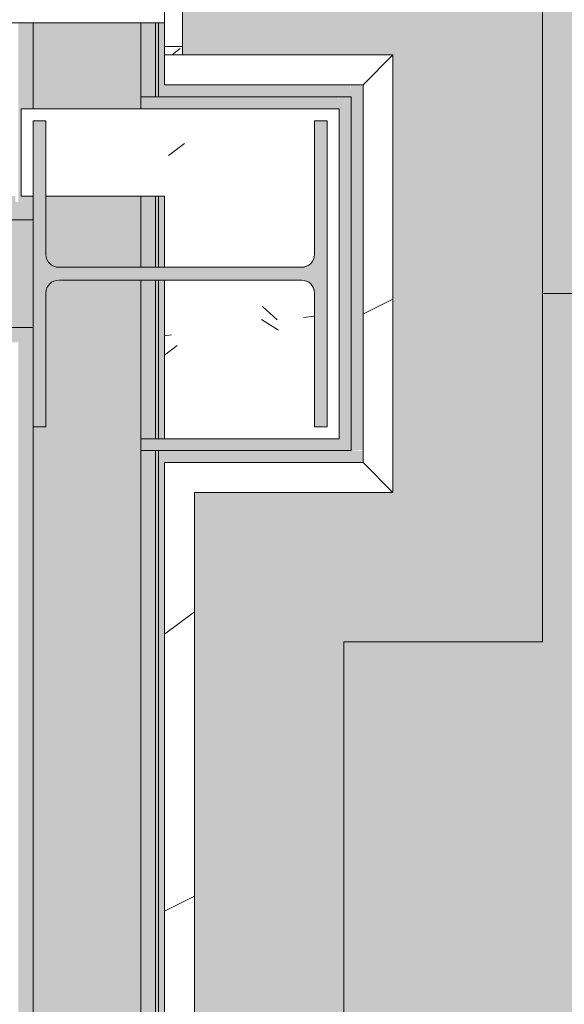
# Model space of a CAD drawing. Header units: millimetres. Extents: x -18260 to 188148, y -14086 to 2351883.
# Tile 507 of 592: x 67445 to 67900, y -2447 to -1623. Entities that reach past the tile are written whole.
import ezdxf

# ---------------------------------------------------------------- set-up
doc = ezdxf.new("R2010")
doc.units = ezdxf.units.MM
for name, color, linetype, lineweight in [('A-DOOR', 31, 'Continuous', 9), ('A-DOOR-OPNG', 31, 'Continuous', 9), ('A-FLOR', 192, 'Continuous', 18), ('A-FLOR-PATT', 8, 'Continuous', 18), ('A-WALL', 113, 'Continuous', 18), ('A-WALL-PATT', 111, 'Continuous', 25), ('S-COLS', 52, 'Continuous', 9)]:
    doc.layers.add(name, color=color, linetype=linetype, lineweight=lineweight)
pattern_1 = [(50, (0, 0), (182.1847, -15.9391), [19.05, -209.55]), (355, (0, 0), (-35.2424, 191.0566), [15.24, -167.64]), (100.451, (15.18, -1.33), (146.9425, 175.1167), [16.19, -178.09]), (46.184, (0, 50.8), (271.079, -42.0433), [28.575, -314.325]), (96.636, (22.6, 47.3), (237.4025, 247.4272), [24.285, -267.135]), (351.184, (0, 50.8), (237.4046, 247.425), [22.86, -251.46]), (21, (25.4, 38.1), (151.6149, -102.2655), [19.05, -209.55]), (326, (25.4, 38.1), (61.8024, 184.1877), [15.24, -167.64]), (71.451, (38.03, 29.58), (213.417, 81.9214), [16.19, -178.09]), (37.5, (0, 0), (3.08832, 84.55508), [8.382, -157.226, 8.382, -161.798, -168.275]), (37.5, (0, 0), (3.08832, 84.55508), [-335.788, 8.382, -159.893]), (7.5, (0, 0), (66.81944, 100.18075), [8.382, -88.646, 8.382, -153.416, -64.135]), (7.5, (0, 0), (66.81944, 100.18075), [-258.826, 8.382, -55.753]), (327.5, (-56.64, 0), (135.59049, -5.72891), [8.382, -55.118, 8.382, -189.738, -262.89]), (327.5, (-56.64, 0), (135.59049, -5.72891), [-261.62, 8.382, -254.508]), (317.5, (-82.04, 0), (148.1289, 25.42676), [8.382, -74.168, 8.382, -123.19, -186.69]), (317.5, (-82.04, 0), (148.1289, 25.42676), [-214.122, 8.382, -178.308])]
pattern_2 = [(216.87, (166.6, 416.5), (1249.4985, 833.00223), [208.25, -1874.25]), (206.565, (416.5, 291.55), (-416.4998, -416.5), [465.661, -465.661]), (198.435, (416.5, 83.3), (-832.9995, -416.5009), [263.418, -1053.671])]
pattern_3 = [(126.87, (1542.34, 15544.26), (833.00223, -1249.4985), [208.25, -1874.25]), (116.565, (1417.4, 15294.36), (-416.5004, 416.5007), [465.661, -465.661]), (108.435, (1209.14, 15294.36), (-416.5009, 832.9995), [263.418, -1053.671])]

# ---------------------------------------------------------------- blocks, each defined once
blk = doc.blocks.new('FX-ESQ-INT_PORTA_VISOR-1FL - 92x210cm_100x215cm-1FL-MAD-3_0cmFolha_Maçaneta 01-4266379-PLANTA DE IMPERMEABILIZAÇÃO - 1 PAV_')
at = {"layer": 'A-DOOR', "lineweight": 5}
h = blk.add_hatch(dxfattribs=at)
h.set_pattern_fill('FP_128', color=256, style=0, pattern_type=2)
h.set_pattern_definition(pattern_3)
h.paths.add_polyline_path([(-520, 76.67), (-520, 65), (-470, 65), (-470, 80), (-520, 80)])
h.paths.add_polyline_path([(-520, -80), (-470, -80), (-470, -65), (-520, -65)])
h.paths.add_polyline_path([(470, -65), (470, -80), (520, -80), (520, -65), (485, -65)])
h.paths.add_polyline_path([(470, 65), (520, 65), (520, 80), (470, 80)])
at = {"layer": 'A-DOOR-OPNG', "lineweight": 5}
h = blk.add_hatch(dxfattribs=at)
h.set_pattern_fill('FP_128', color=256, style=0, pattern_type=2)
h.set_pattern_definition(pattern_3)
h.paths.add_polyline_path([(-500, 65), (-500, -65), (-485, -65), (-485, 65), (-486.22, 65)])
h.paths.add_polyline_path([(485, 47.21), (485, -65), (500, -65), (500, 65), (485, 65), (485, 57.5)])
at = {"layer": 'A-DOOR', "color": 250, "lineweight": 5}
for p, q in [((-500, -65), (-500, 65)), ((-520, -65), (-470, -65)), ((-520, -80), (-520, -65)), ((-485, -65), (-500, -65)), ((-470, -80), (-520, -80))]:
    blk.add_line(p, q, dxfattribs=at)
blk = doc.blocks.new('_ARQPWR_Pilar perfil I - _TP01-V231-PLANTA DE IMPERMEABILIZAÇÃO - 1 PAV_')
at = {"layer": 'S-COLS', "lineweight": 5}
h = blk.add_hatch(color=256, dxfattribs=at)
h.paths.add_polyline_path([(-128, 123), (-128, 112.3), (-16.05, 112.3), (-8.48, 109.17), (-5.35, 101.6), (-5.35, -101.6), (-8.48, -109.17), (-16.05, -112.3), (-128, -112.3), (-127.15, -123), (128, -123), (128, -112.3), (16.04, -112.3), (8.48, -109.17), (5.35, -101.59), (5.35, 101.6), (8.48, 109.17), (16.05, 112.3), (128, 112.3), (128, 123), (-65.02, 123)])
h.paths.add_polyline_path([(5.35, -101.6), (5.35, -101.6), (5.35, -109.17)])
at = {"layer": 'S-COLS', "color": 90, "lineweight": 5}
for p, q in [((128, 123), (-128, 123)), ((-128, 123), (-128, 112.3)), ((128, 112.3), (128, 123)), ((-128, 112.3), (-16.05, 112.3)), ((16.05, 112.3), (128, 112.3)), ((-5.35, 101.6), (-5.35, -101.6)), ((5.35, -101.6), (5.35, 101.6)), ((-16.05, -112.3), (-128, -112.3)), ((-128, -112.3), (-128, -123)), ((128, -112.3), (16.05, -112.3)), ((128, -123), (128, -112.3)), ((-128, -123), (128, -123))]:
    blk.add_line(p, q, dxfattribs=at)
for centre, start, end in [((-16.05, 101.6), 0, 90), ((16.05, 101.6), 90, 180), ((-16.05, -101.6), 270, 0), ((16.05, -101.6), 180, 270)]:
    blk.add_arc(centre, 10.7, start, end, dxfattribs=at)
blk = doc.blocks.new('FX-PNC-PILAR-TP3 - FX-PNC-PILAR-TP01-4319920-PLANTA DE IMPERMEABILIZAÇÃO - 1 PAV_')
at = {"layer": 'A-WALL-PATT', "lineweight": 5}
h = blk.add_hatch(dxfattribs=at)
h.set_pattern_fill('FP_103', color=55, style=0, pattern_type=2)
h.set_pattern_definition([(50, (2e-05, -3e-05), (364.368, -31.8783), [38.1, -419.1]), (355, (2e-05, -3e-05), (-70.486, 382.113), [30.48, -335.28]), (100.451, (30.36, -2.66), (293.885, 350.233), [32.38, -356.18]), (46.184, (2e-05, 101.6), (542.158, -84.086), [57.15, -628.65]), (96.636, (45.2, 94.6), (474.805, 494.855), [48.57, -534.27]), (351.184, (2e-05, 101.6), (474.81, 494.85), [45.72, -502.92]), (21, (50.8, 76.2), (303.2285, -204.5305), [38.1, -419.1]), (326, (50.8, 76.2), (123.604, 368.376), [30.48, -335.28]), (71.451, (76.07, 59.16), (426.834, 163.843), [32.38, -356.18]), (37.5, (2e-05, -3e-05), (6.1766, 169.1102), [16.764, -314.452, 16.764, -323.596, -336.55]), (37.5, (2e-05, -3e-05), (6.1766, 169.1102), [-671.576, 16.764, -319.786]), (7.5, (2e-05, -3e-05), (133.6389, 200.3615), [16.764, -177.292, 16.764, -306.832, -128.27]), (7.5, (2e-05, -3e-05), (133.6389, 200.3615), [-517.652, 16.764, -111.506]), (327.5, (-113.28, -3e-05), (271.1818, -11.4584), [16.764, -110.236, 16.764, -379.476, -525.78]), (327.5, (-113.28, -3e-05), (271.1818, -11.4584), [-523.24, 16.764, -509.016]), (317.5, (-164.08, -3e-05), (296.2585, 50.853), [16.764, -148.336, 16.764, -246.38, -373.38]), (317.5, (-164.08, -3e-05), (296.2585, 50.853), [-428.244, 16.764, -356.616])])
h.paths.add_polyline_path([(15911.88, -1973.84), (15921.88, -1973.84), (15921.08, -1697.84), (15655.88, -1698.95), (15655.88, -1770.84), (15665.86, -1770.84), (15665.88, -1707.84), (15676.58, -1707.85), (15676.58, -1770.84), (15775.86, -1770.84), (15775.86, -1830.49), (15892.05, -1829.84), (15898.05, -1827.36), (15901.18, -1819.79), (15901.19, -1707.84), (15911.88, -1707.85), (15911.88, -1963.84), (15901.18, -1963.84), (15901.18, -1851.89), (15898.05, -1844.33), (15890.48, -1841.19), (15775.86, -1841.19), (15775.86, -1973.84), (15901.18, -1973.84)])
at = {"layer": 'A-WALL', "color": 250, "lineweight": 5}
for p, q in [((15665.86, -1697.84), (15655.88, -1697.84)), ((15655.88, -1697.84), (15655.88, -1770.84)), ((15755.86, -1697.84), (15665.86, -1697.84)), ((15768.36, -1697.84), (15755.86, -1697.84)), ((15770.86, -1697.84), (15768.36, -1697.84)), ((15775.86, -1697.84), (15770.86, -1697.84)), ((15921.88, -1697.84), (15775.86, -1697.84)), ((15921.88, -1842.16), (15921.88, -1697.84)), ((15655.88, -1770.84), (15665.88, -1770.84)), ((15676.58, -1770.84), (15755.86, -1770.84)), ((15755.86, -1770.84), (15768.36, -1770.84)), ((15768.36, -1770.84), (15770.86, -1770.84)), ((15770.86, -1770.84), (15775.86, -1770.84)), ((15775.86, -1770.84), (15775.86, -1775.84)), ((15775.86, -1775.84), (15775.86, -1830.49)), ((15775.86, -1841.19), (15775.86, -1900.84)), ((15921.88, -1973.84), (15921.88, -1842.16)), ((15775.86, -1900.84), (15775.86, -1973.84)), ((15775.86, -1973.84), (15921.88, -1973.84))]:
    blk.add_line(p, q, dxfattribs=at)
blk = doc.blocks.new('BE-PMSa-MOD-ARQ-CONEXAODOFUTURO-EX-000-R_rvt-2-PLANTA DE IMPERMEABILIZAÇÃO - 1 PAV_')
at = {"layer": 'A-FLOR-PATT', "lineweight": 5}
h = blk.add_hatch(dxfattribs=at)
h.set_pattern_fill('FP_96', color=133, style=0, pattern_type=2)
h.set_pattern_definition(pattern_1)
h.paths.add_polyline_path([(-1946.11, -8177.83), (-1683.61, -8177.83), (-1683.61, -1915.84), (-3033.61, -1915.84), (-3033.61, -1900.84), (-3933.61, -1900.84), (-3933.61, -2050.84), (-1818.61, -2050.84), (-1818.61, -8042.85), (-4146.62, -8042.85), (-4146.62, -4063.84), (-3970.62, -4063.84), (-3970.62, -3457.84), (-4146.62, -3457.84), (-4146.62, -2138.84), (-3970.62, -2138.84), (-3970.62, -2050.84), (-3963.61, -2050.84), (-3963.61, -1900.84), (-3973.61, -1900.84), (-3973.61, -1915.84), (-4105.62, -1915.84), (-4105.62, -2003.84), (-4281.62, -2003.84), (-4281.62, -3592.84), (-4105.62, -3592.84), (-4105.62, -3928.84), (-4281.62, -3928.84), (-4281.62, -8177.83), (-2230.86, -8177.83)])
h.paths.add_polyline_path([(8258.39, -8167.83), (15620.86, -8167.83), (15620.86, -1925.84), (12311.88, -1925.84), (12311.88, -2018.84), (11955.88, -2018.84), (11955.88, -1925.84), (9541.39, -1925.84), (9541.39, -1915.84), (9491.39, -1915.84), (9491.39, -1900.84), (8591.39, -1900.84), (8591.39, -2050.84), (11830.88, -2050.84), (11830.88, -2143.84), (12436.88, -2143.84), (12436.88, -2050.84), (15495.86, -2050.84), (15495.86, -8042.83), (8383.39, -8042.83), (8383.39, -4063.84), (8559.38, -4063.84), (8559.38, -3457.84), (8383.39, -3457.84), (8383.39, -2138.84), (8559.38, -2138.84), (8559.38, -2050.84), (8561.39, -2050.75), (8561.39, -1900.84), (8551.39, -1900.84), (8551.39, -1915.84), (8501.39, -1915.84), (8501.39, -1925.84), (8434.38, -1925.84), (8434.38, -2013.84), (8258.39, -2013.84), (8258.39, -3582.84), (8434.38, -3582.84), (8434.38, -3938.84), (8258.39, -3938.84), (8258.39, -8158.07)])
h.paths.add_polyline_path([(20076.36, -8167.83), (20089.39, -8167.83), (20089.39, -5194.84), (19913.38, -5194.84), (19913.38, -4838.84), (20089.39, -4838.84), (20089.39, -2013.84), (19913.38, -2013.84), (19913.38, -1657.84), (20089.39, -1657.84), (20089.39, 1166.16), (19913.38, 1166.16), (19913.38, 1522.16), (20089.39, 1522.16), (20089.39, 4296.16), (19913.38, 4296.16), (19913.38, 4461.66), (15971.88, 4461.66), (15971.88, 4296.16), (15800.86, 4296.16), (15800.86, -605.84), (15790.86, -605.84), (15790.86, -655.84), (15775.86, -655.84), (15775.86, -1555.84), (16091.88, -1555.84), (16091.88, -1527.84), (15925.86, -1527.84), (15925.86, 4171.16), (16096.88, 4171.16), (16096.88, 4336.66), (19788.38, 4336.66), (19788.38, 4171.16), (19964.39, 4171.16), (19964.39, 1647.16), (19788.38, 1647.16), (19788.38, 1041.16), (19964.39, 1041.16), (19964.39, -1532.84), (19788.38, -1532.84), (19788.38, -2138.84), (19964.39, -2138.84), (19964.39, -4713.84), (19788.38, -4713.84), (19788.38, -5319.84), (19964.39, -5319.84), (19964.39, -8042.83), (15925.86, -8042.83), (15925.86, -2143.84), (16091.88, -2143.84), (16091.88, -1585.84), (15775.86, -1585.84), (15775.86, -1595.84), (15790.86, -1595.84), (15790.86, -1652.84), (15966.88, -1652.84), (15966.88, -2018.84), (15800.86, -2018.84), (15800.86, -8167.83), (19984.75, -8167.83)])
h.paths.add_polyline_path([(-6358.56, -8167.83), (-4451.62, -8167.83), (-4451.62, -1925.84), (-4506.11, -1925.84), (-4506.11, -1915.84), (-4536.11, -1915.84), (-4536.11, -1900.84), (-4546.11, -1900.84), (-4546.11, -2740.84), (-4536.11, -2740.84), (-4536.11, -2751.84), (-4516.11, -2751.84), (-4516.11, -2640.84), (-4497.11, -2640.84), (-4497.11, -2770.84), (-4536.11, -2770.84), (-4536.11, -2780.84), (-4546.11, -2780.84), (-4546.11, -2820.84), (-4576.11, -2820.84), (-4576.62, -8042.85), (-11628.61, -8042.85), (-11628.61, -2138.84), (-11585.62, -2138.84), (-11585.62, -2050.84), (-8474.12, -2050.84), (-8474.12, -2138.84), (-7858.12, -2138.84), (-7858.12, -2050.84), (-4576.62, -2050.84), (-4576.62, -1900.84), (-5476.11, -1900.84), (-5476.11, -1915.84), (-5528.61, -1915.84), (-5528.61, -1925.84), (-7983.12, -1925.84), (-7983.12, -2013.84), (-8324.12, -2013.84), (-8324.12, -2003.84), (-8339.12, -2003.84), (-8339.12, -1925.84), (-11720.62, -1925.84), (-11720.62, -2003.84), (-11753.61, -2003.84), (-11753.61, -8167.83), (-6948.23, -8167.83)])
h.paths.add_polyline_path([(-15498.46, -8167.83), (-11933.61, -8167.83), (-11933.61, -2013.84), (-12076.62, -2013.84), (-12076.62, -1657.84), (-11923.61, -1657.84), (-11923.61, -1515.84), (-11908.61, -1515.84), (-11908.61, -1505.84), (-12058.61, -1505.84), (-12058.61, -1532.84), (-12201.62, -1532.84), (-12201.62, -2138.84), (-12058.61, -2138.84), (-12058.61, -8042.85), (-16321.62, -8042.83), (-16321.62, -5319.84), (-16145.62, -5319.84), (-16145.62, -4713.84), (-16321.62, -4713.84), (-16321.62, -2138.84), (-16145.62, -2138.84), (-16145.62, -1532.84), (-16321.62, -1532.84), (-16321.62, 1041.16), (-16145.62, 1041.16), (-16145.62, 1647.16), (-16321.62, 1647.16), (-16321.62, 4171.16), (-16145.62, 4171.16), (-16145.62, 4336.66), (-12201.62, 4336.66), (-12201.62, 4171.16), (-12058.61, 4171.16), (-12058.61, -1475.84), (-11908.61, -1475.84), (-11908.61, -575.84), (-11923.61, -575.84), (-11923.61, -525.84), (-11933.61, -525.84), (-11933.61, 4296.16), (-12076.62, 4296.16), (-12076.62, 4461.66), (-16270.62, 4461.66), (-16270.62, 4296.16), (-16446.62, 4296.16), (-16446.62, 1522.16), (-16270.62, 1522.16), (-16270.62, 1166.16), (-16446.62, 1166.16), (-16446.62, -1657.84), (-16270.62, -1657.84), (-16270.62, -2013.84), (-16446.62, -2013.84), (-16446.62, -4838.84), (-16270.62, -4838.84), (-16270.62, -5194.84), (-16446.62, -5194.84), (-16446.62, -8167.83), (-15735.99, -8167.83)])
h.paths.add_polyline_path([(9471.39, -1770.84), (9491.39, -1770.84), (9491.39, -1755.84), (9630.14, -1755.84), (9630.14, -1740.84), (11880.14, -1741.71), (11880.14, -1755.84), (11965.88, -1755.84), (11965.88, -1662.84), (12301.88, -1662.84), (12301.88, -1755.84), (12713.65, -1755.84), (12713.65, -1740.84), (14963.65, -1741.71), (14963.65, -1755.84), (15630.86, -1755.84), (15630.86, -1595.84), (15645.86, -1595.84), (15645.86, -655.84), (15630.86, -655.84), (15630.86, -29.59), (15087.64, -29.59), (15087.64, -44.59), (12837.64, -43.72), (12837.64, -29.59), (11880.14, -29.59), (11880.14, -44.59), (9630.14, -43.72), (9630.14, -29.59), (9408.89, -29.59), (9408.89, -14.59), (8468.89, -14.59), (8468.89, -29.59), (8008.89, -29.59), (8008.89, -14.59), (7068.89, -14.65), (7068.89, -29.59), (4511.79, -29.59), (4511.79, 3549.16), (3951.79, 3549.16), (3951.79, 4471.66), (2159.38, 4471.66), (2159.38, 4306.16), (1813.38, 4306.16), (1813.38, 4471.66), (284.89, 4471.66), (284.89, 4486.66), (77.29, 4486.66), (77.29, 3238.9), (70.48, 3238.9), (70.48, 2137.16), (121.38, 2137.16), (121.38, 3231.35), (111.07, 3241.66), (106.38, 3259.16), (111.07, 3276.66), (124.11, 3289.53), (143.38, 3293.62), (158.88, 3289.47), (171.69, 3276.66), (176.38, 3259.16), (171.69, 3241.66), (161.38, 3231.35), (161.38, 2137.16), (220.48, 2137.16), (220.48, 4336.66), (1678.38, 4336.66), (1678.38, 4171.16), (2294.38, 4171.16), (2294.38, 4336.66), (3816.79, 4336.66), (3816.79, 3414.16), (4376.79, 3414.16), (4376.79, -164.59), (15495.86, -164.59), (15495.86, -1620.84), (12436.88, -1620.84), (12436.88, -1527.84), (11830.88, -1527.84), (11830.88, -1620.84), (8559.38, -1620.84), (8559.38, -1532.84), (7943.38, -1532.84), (7943.38, -1620.84), (2289.38, -1620.84), (2289.38, -1527.84), (2261.39, -1527.84), (2261.39, -1770.84), (3121.39, -1770.84), (3121.39, -1755.84), (4481.59, -1755.84), (4481.59, -1770.84), (5321.59, -1770.84), (5321.59, -1755.84), (7021.39, -1755.84), (7021.39, -1770.84), (7961.39, -1770.84), (7961.39, -1755.84), (8078.38, -1755.84), (8078.38, -1667.84), (8424.38, -1667.84), (8424.38, -1755.84), (8551.39, -1755.84), (8551.39, -1770.84), (8972.89, -1770.84)])
h.paths.add_polyline_path([(2221.39, -1770.84), (2231.39, -1770.84), (2231.39, -1527.84), (1766.39, -1527.84), (1766.39, -1770.84), (1776.39, -1770.84), (1776.39, -1755.84), (1818.38, -1755.84), (1818.38, -1662.84), (2154.38, -1662.84), (2154.38, -1755.84), (2221.39, -1755.84)])
h.paths.add_polyline_path([(1736.39, -1770.84), (1736.39, -1527.84), (1683.38, -1527.84), (1683.38, -1620.84), (-3970.62, -1620.84), (-3970.62, -1532.84), (-4586.62, -1532.84), (-4586.62, -1620.84), (-7858.12, -1620.84), (-7858.12, -1532.84), (-8474.12, -1532.84), (-8474.12, -1620.84), (-11585.62, -1620.84), (-11585.62, -1532.84), (-11628.61, -1532.84), (-11628.61, -164.61), (220.48, -164.61), (220.48, -29.61), (-2321.11, -29.61), (-2321.11, -14.61), (-3061.11, -14.61), (-3061.11, -29.61), (-3320.62, -29.61), (-3320.62, -14.61), (-4060.62, -14.61), (-4060.62, -29.61), (-4536.11, -29.61), (-4536.11, -14.61), (-5476.11, -14.61), (-5476.11, -29.61), (-5636.11, -29.61), (-5636.11, -44.61), (-7886.11, -43.74), (-7886.11, -29.61), (-8872.36, -29.61), (-8872.36, -44.61), (-11122.36, -43.74), (-11122.36, -29.61), (-11763.61, -29.61), (-11763.61, -575.84), (-11778.61, -575.84), (-11778.61, -1515.84), (-11763.61, -1515.84), (-11763.61, -1667.84), (-11720.62, -1667.84), (-11720.62, -1755.84), (-11122.36, -1755.84), (-11122.36, -1740.84), (-8872.36, -1741.71), (-8872.36, -1755.84), (-8339.12, -1755.84), (-8339.12, -1667.84), (-7993.12, -1667.84), (-7993.12, -1755.84), (-7886.11, -1755.84), (-7886.11, -1740.84), (-5636.11, -1741.71), (-5636.11, -1755.84), (-5476.11, -1755.84), (-5476.11, -1770.84), (-4536.11, -1770.84), (-4536.11, -1755.84), (-4451.62, -1755.84), (-4451.62, -1667.84), (-4105.62, -1667.84), (-4105.62, -1755.84), (-3973.61, -1755.84), (-3973.61, -1770.84), (-3033.61, -1770.84), (-3033.61, -1755.84), (-1418.81, -1755.84), (-1418.81, -1770.84), (-578.81, -1770.84), (-578.81, -1755.84), (876.39, -1755.84), (876.39, -1770.84), (1602, -1770.84)])
h.paths.add_polyline_path([(-5474.05, 115.39), (-4576.11, 115.39), (-4576.11, 431.4), (-4586.62, 431.4), (-4586.62, 265.39), (-11628.61, 265.39), (-11628.61, 4171.16), (-11585.62, 4171.16), (-11585.62, 4336.66), (-8474.12, 4336.66), (-8474.12, 4171.16), (-7858.12, 4171.16), (-7858.12, 4336.66), (-4586.62, 4336.66), (-4586.62, 4171.16), (-4538.61, 4171.16), (-4538.61, 2287.16), (-4586.62, 2287.16), (-4586.62, 1681.16), (-4538.61, 1681.16), (-4538.61, 995.39), (-4536.11, 995.39), (-4536.11, 985.39), (-4497.11, 985.39), (-4497.11, 855.39), (-4516.11, 855.39), (-4516.11, 966.39), (-4536.11, 966.39), (-4536.11, 955.39), (-4538.61, 955.39), (-4538.61, 431.4), (-4546.11, 431.4), (-4546.11, 115.39), (-4536.11, 115.39), (-4536.11, 130.39), (-4486.11, 130.39), (-4486.11, 140.39), (-4461.62, 140.39), (-4461.62, 306.4), (-4413.61, 306.4), (-4413.61, 1806.16), (-4461.62, 1806.16), (-4461.62, 2162.16), (-4413.61, 2162.16), (-4413.61, 4296.16), (-4461.62, 4296.16), (-4461.62, 4461.66), (-7983.12, 4461.66), (-7983.12, 4296.16), (-8349.12, 4296.16), (-8349.12, 4461.66), (-11710.62, 4461.66), (-11710.62, 4296.16), (-11753.61, 4296.16), (-11753.61, 140.39), (-5526.11, 140.39), (-5526.11, 130.39), (-5476.11, 130.39), (-5476.11, 115.39)])
h.paths.add_polyline_path([(8468.89, 115.41), (8478.89, 115.41), (8478.89, 431.4), (8378.39, 431.4), (8378.39, 1037.16), (8561.38, 1037.16), (8561.38, 1651.16), (8378.39, 1651.16), (8378.39, 4171.16), (8559.38, 4171.16), (8559.38, 4336.66), (11825.88, 4336.66), (11825.88, 4171.16), (12441.88, 4171.16), (12441.88, 4336.66), (15495.86, 4336.66), (15495.86, 265.41), (8559.38, 265.41), (8559.38, 431.4), (8508.89, 431.4), (8508.89, 115.41), (9408.89, 115.41), (9408.89, 130.41), (9438.89, 130.41), (9438.89, 140.41), (15620.86, 140.41), (15620.86, 4461.66), (12316.88, 4461.66), (12316.88, 4296.16), (11950.88, 4296.16), (11950.88, 4461.66), (8434.38, 4461.66), (8434.38, 4296.16), (8253.39, 4296.16), (8253.39, 1526.16), (8436.38, 1526.16), (8436.38, 1162.16), (8253.39, 1162.16), (8253.39, 306.4), (8434.38, 306.4), (8434.38, 140.41), (8438.89, 140.41), (8438.89, 130.41), (8468.89, 130.41)])
h.paths.add_polyline_path([(7068.89, 115.41), (7968.89, 115.41), (7968.89, 955.41), (7958.89, 955.41), (7958.89, 966.41), (7948.39, 966.41), (7948.39, 265.41), (4806.79, 265.41), (4806.79, 4336.66), (7948.39, 4336.66), (7948.39, 985.41), (7958.89, 985.41), (7958.89, 995.41), (7968.89, 995.41), (7968.89, 1035.41), (7998.89, 1035.41), (7998.89, 995.41), (8008.89, 995.41), (8008.89, 985.41), (8047.89, 985.41), (8047.89, 855.41), (8028.89, 855.41), (8028.89, 966.41), (8008.89, 966.41), (8008.89, 955.41), (7998.89, 955.41), (7998.89, 115.41), (8008.89, 115.41), (8008.89, 130.41), (8083.39, 130.41), (8083.39, 4471.66), (4671.79, 4471.66), (4671.79, 130.41), (7068.89, 130.41)])
h.paths.add_polyline_path([(2296.38, 1037.16), (2296.38, 1651.16), (1676.38, 1651.16), (1676.38, 1037.16), (2289.38, 1037.16)])
h.paths.add_polyline_path([(2152.15, 1172.16), (1811.38, 1172.16), (1811.38, 1516.16), (2161.38, 1516.16), (2161.38, 1172.16)])
h.paths.add_polyline_path([(131.38, 3259.16), (137.91, 3259.16), (137.63, 3278.75), (131.38, 3276.48), (131.38, 3274.25)])
h.paths.add_polyline_path([(122.06, 3259.16), (131.38, 3259.61), (131.38, 3276.48), (126.06, 3272.02), (122.06, 3263.02), (121.99, 3259.16)])
h.paths.add_polyline_path([(147.88, 3259.16), (161.38, 3259.16), (158.7, 3268.55), (155.52, 3273), (148.26, 3277.62), (141.46, 3278.86), (137.91, 3278.86), (137.91, 3259.16), (147, 3259.16)])
h = blk.add_hatch(dxfattribs=at)
h.set_pattern_fill('FP_93', color=71, style=0, pattern_type=2)
h.set_pattern_definition([(50, (0, 0), (364.368, -31.8783), [38.1, -419.1]), (355, (0, 0), (-70.486, 382.113), [30.48, -335.28]), (100.451, (30.36, -2.66), (293.885, 350.2334), [32.38, -356.18]), (46.184, (0, 101.6), (542.1585, -84.086), [57.15, -628.65]), (96.636, (45.2, 94.6), (474.805, 494.855), [48.57, -534.27]), (351.184, (0, 101.6), (474.81, 494.85), [45.72, -502.92]), (21, (50.8, 76.2), (303.2285, -204.5305), [38.1, -419.1]), (326, (50.8, 76.2), (123.604, 368.376), [30.48, -335.28]), (71.451, (76.07, 59.16), (426.834, 163.843), [32.38, -356.18]), (37.5, (0, 0), (6.17665, 169.11015), [16.764, -314.452, 16.764, -323.596, -336.55]), (37.5, (0, 0), (6.17665, 169.11015), [-671.576, 16.764, -319.786]), (7.5, (0, 0), (133.6389, 200.3615), [16.764, -177.292, 16.764, -306.832, -128.27]), (7.5, (0, 0), (133.6389, 200.3615), [-517.652, 16.764, -111.506]), (327.5, (-113.28, 0), (271.1818, -11.4584), [16.764, -110.236, 16.764, -379.476, -525.78]), (327.5, (-113.28, 0), (271.1818, -11.4584), [-523.24, 16.764, -509.016]), (317.5, (-164.08, 0), (296.2585, 50.8528), [16.764, -148.336, 16.764, -246.38, -373.38]), (317.5, (-164.08, 0), (296.2585, 50.8528), [-428.244, 16.764, -356.616])])
h.paths.add_polyline_path([(18997.29, -8042.83), (19964.39, -8042.83), (19964.39, -5319.84), (19788.38, -5319.84), (19788.38, -4713.84), (19964.39, -4713.84), (19964.39, -2138.84), (19788.38, -2138.84), (19788.38, -1532.84), (19964.39, -1532.84), (19964.39, 1041.16), (19788.38, 1041.16), (19788.38, 1647.16), (19964.39, 1647.16), (19964.39, 4171.16), (19788.38, 4171.16), (19788.38, 4336.66), (16096.88, 4336.66), (16096.88, 4171.16), (15925.86, 4171.16), (15925.86, -1527.84), (16091.88, -1527.84), (16091.88, -1555.84), (16615.86, -1555.84), (16615.86, -1545.84), (16626.86, -1545.84), (16626.86, -1525.84), (16515.86, -1525.84), (16515.86, -1506.84), (16645.86, -1506.84), (16645.86, -1545.84), (16655.86, -1545.84), (16655.86, -1555.84), (16695.86, -1555.84), (16695.86, -1585.84), (16655.86, -1585.84), (16655.86, -1595.84), (16645.86, -1595.84), (16645.86, -1634.85), (16515.86, -1634.85), (16515.86, -1615.85), (16626.86, -1615.85), (16626.86, -1595.84), (16615.86, -1595.84), (16615.86, -1585.84), (16091.88, -1585.84), (16091.88, -2143.84), (15925.86, -2143.84), (15925.86, -8042.83), (18702.46, -8042.83)])
h = blk.add_hatch(dxfattribs=at)
h.set_pattern_fill('FP_236', color=133, style=0, pattern_type=2)
h.set_pattern_definition([(270, (17945.1, -1853.1), (1000, 6e-14), []), (0, (17945.1, -1853.1), (0, 1000), [])])
h.paths.add_polyline_path([(18997.29, -8042.83), (19964.39, -8042.83), (19964.39, -5319.84), (19788.38, -5319.84), (19788.38, -4713.84), (19964.39, -4713.84), (19964.39, -2138.84), (19788.38, -2138.84), (19788.38, -1532.84), (19964.39, -1532.84), (19964.39, 1041.16), (19788.38, 1041.16), (19788.38, 1647.16), (19964.39, 1647.16), (19964.39, 4171.16), (19788.38, 4171.16), (19788.38, 4336.66), (16096.88, 4336.66), (16096.88, 4171.16), (15925.86, 4171.16), (15925.86, -1527.84), (16091.88, -1527.84), (16091.88, -1555.84), (16615.86, -1555.84), (16615.86, -1545.84), (16626.86, -1545.84), (16626.86, -1525.84), (16515.86, -1525.84), (16515.86, -1506.84), (16645.86, -1506.84), (16645.86, -1545.84), (16655.86, -1545.84), (16655.86, -1555.84), (16695.86, -1555.84), (16695.86, -1585.84), (16655.86, -1585.84), (16655.86, -1595.84), (16645.86, -1595.84), (16645.86, -1634.85), (16515.86, -1634.85), (16515.86, -1615.85), (16626.86, -1615.85), (16626.86, -1595.84), (16615.86, -1595.84), (16615.86, -1585.84), (16091.88, -1585.84), (16091.88, -2143.84), (15925.86, -2143.84), (15925.86, -8042.83), (18702.46, -8042.83)])
at = {"layer": 'A-WALL', "lineweight": 5}
h = blk.add_hatch(color=50, dxfattribs=at)
h.paths.add_polyline_path([(15653.36, -1778.34), (15665.86, -1778.34), (15665.86, -1770.84), (15655.88, -1770.84), (15655.88, -1697.84), (15665.86, -1697.84), (15665.86, -1625.84), (15653.36, -1625.84), (15653.36, -1775.84)])
h.paths.add_polyline_path([(15665.86, -625.84), (15665.86, -14.59), (15653.36, -14.6), (15653.36, -625.84)])
h = blk.add_hatch(color=50, dxfattribs=at)
h.paths.add_polyline_path([(15760.94, -1778.34), (15768.36, -1778.34), (15768.36, -1770.84), (15755.86, -1770.84), (15755.86, -1778.34)])
h.paths.add_polyline_path([(15755.86, -1687.84), (15768.36, -1687.84), (15768.36, -1625.84), (15755.86, -1625.84), (15755.86, -1677.84)])
h.paths.add_polyline_path([(15768.36, -625.84), (15768.36, -14.59), (15755.86, -14.59), (15755.86, -625.84)])
h = blk.add_hatch(color=9, dxfattribs=at)
h.paths.add_polyline_path([(15770.86, -1775.84), (15770.86, -1770.84), (15768.36, -1770.84), (15768.36, -1775.84)])
h.paths.add_polyline_path([(15768.36, -1687.84), (15770.86, -1687.84), (15770.86, -1625.84), (15768.36, -1625.84), (15768.36, -1686.45)])
h.paths.add_polyline_path([(15770.86, -625.84), (15770.86, -14.59), (15768.36, -14.59), (15768.36, -625.84)])
at = {"layer": 'A-WALL'}
h = blk.add_hatch(color=10, dxfattribs=at)
h.paths.add_polyline_path([(15770.86, -1687.84), (15775.86, -1687.84), (15775.86, -1625.84), (15770.86, -1625.84), (15770.86, -1686.18)])
h.paths.add_polyline_path([(15775.86, -625.84), (15775.86, -14.59), (15770.86, -14.59), (15770.86, -625.84)])
for points in [[(15921.52, -1687.84), (15931.88, -1687.84), (15931.53, -1677.84), (15775.86, -1677.84), (15775.86, -1687.84), (15901.18, -1687.84)], [(15931.88, -1983.84), (15941.88, -1983.2), (15941.88, -1677.84), (15931.88, -1677.84), (15931.88, -1973.84)], [(15901.18, -1993.84), (15941.88, -1993.84), (15941.88, -1983.84), (15775.86, -1983.84), (15775.86, -1993.84), (15800.86, -1993.84)]]:
    blk.add_hatch(color=10, dxfattribs=at).paths.add_polyline_path(points)
at = {"layer": 'A-WALL', "lineweight": 5}
for color, points in [(9, [(15901.18, -1697.84), (15921.88, -1697.84), (15921.52, -1687.84), (15755.86, -1687.84), (15755.86, -1697.84), (15775.86, -1697.84)]), (9, [(15925.86, -1973.84), (15931.88, -1973.84), (15931.88, -1687.84), (15921.88, -1687.84), (15921.88, -1973.84)]), (50, [(15665.72, -8202.84), (15665.86, -8202.84), (15665.86, -1893.34), (15653.36, -1893.34), (15653.36, -8202.84), (15660.89, -8202.84)]), (9, [(15790.86, -1983.84), (15931.88, -1983.84), (15931.88, -1973.84), (15755.86, -1973.84), (15755.86, -1983.84), (15775.86, -1983.84)])]:
    blk.add_hatch(color=color, dxfattribs=at).paths.add_polyline_path(points)
at = {"layer": 'A-WALL'}
h = blk.add_hatch(color=10, dxfattribs=at)
h.paths.add_polyline_path([(15770.86, -1775.84), (15775.86, -1775.84), (15775.86, -1770.84), (15770.86, -1770.84), (15770.86, -1775.34)])
h.paths.add_polyline_path([(14938.65, -1775.84), (15650.86, -1775.84), (15650.86, -1770.84), (14938.65, -1770.84)])
h.paths.add_polyline_path([(12436.88, -1775.84), (12738.65, -1775.84), (12738.65, -1770.84), (12286.88, -1770.84), (12286.88, -1775.84)])
at = {"layer": 'A-WALL', "lineweight": 5}
h = blk.add_hatch(color=9, dxfattribs=at)
h.paths.add_polyline_path([(15164.43, -1778.34), (15653.36, -1778.34), (15653.36, -1775.84), (14938.65, -1775.84), (14938.65, -1778.34), (14963.65, -1778.34)])
h.paths.add_polyline_path([(15768.36, -1778.34), (15770.86, -1778.34), (15770.86, -1775.84), (15768.36, -1775.84)])
h.paths.add_polyline_path([(12510.91, -1778.34), (12738.65, -1778.34), (12738.65, -1775.84), (12276.88, -1775.84), (12276.88, -1778.34), (12436.88, -1778.34)])
h = blk.add_hatch(color=50, dxfattribs=at)
h.paths.add_polyline_path([(15755.86, -1790.84), (15768.36, -1790.84), (15768.36, -1778.34), (15755.86, -1778.34), (15755.86, -1780.89)])
h.paths.add_polyline_path([(15665.86, -1790.84), (15665.86, -1778.34), (14938.65, -1778.34), (14938.65, -1790.84), (15647.73, -1790.84)])
h.paths.add_polyline_path([(12510.91, -1790.84), (12738.65, -1790.84), (12738.65, -1778.34), (12276.88, -1778.34), (12276.88, -1790.84), (12436.88, -1790.84)])
h = blk.add_hatch(color=9, dxfattribs=at)
h.paths.add_polyline_path([(15768.36, -8202.84), (15770.86, -8202.84), (15770.86, -1983.84), (15768.36, -1983.84), (15768.36, -8200.33)])
h.paths.add_polyline_path([(15768.36, -1973.84), (15770.86, -1973.84), (15770.86, -1841.19), (15768.36, -1841.19), (15768.36, -1930.67)])
h.paths.add_polyline_path([(15769.27, -1830.49), (15770.86, -1830.49), (15770.86, -1778.34), (15768.36, -1778.34), (15768.36, -1830.49)])
at = {"layer": 'A-WALL'}
h = blk.add_hatch(color=10, dxfattribs=at)
h.paths.add_polyline_path([(15775.86, -8202.84), (15775.86, -1983.84), (15770.86, -1983.84), (15770.86, -8202.84), (15772.83, -8202.84)])
h.paths.add_polyline_path([(15770.87, -1973.84), (15775.86, -1973.84), (15775.86, -1841.19), (15770.86, -1841.19), (15770.86, -1973.84)])
h.paths.add_polyline_path([(15775.86, -1830.49), (15775.86, -1775.84), (15770.86, -1775.84), (15770.86, -1830.49), (15774.8, -1830.49)])
at = {"layer": 'A-WALL', "lineweight": 5}
h = blk.add_hatch(color=50, dxfattribs=at)
h.paths.add_polyline_path([(15765.85, -8202.84), (15768.36, -8202.84), (15768.36, -1983.84), (15755.86, -1983.84), (15755.86, -8202.84)])
h.paths.add_polyline_path([(15755.86, -1973.84), (15768.36, -1973.84), (15768.36, -1841.19), (15755.86, -1841.19), (15755.86, -1900.84)])
h.paths.add_polyline_path([(15762.86, -1830.49), (15768.36, -1830.49), (15768.36, -1790.84), (15755.86, -1790.84), (15755.86, -1830.49)])
h = blk.add_hatch(color=50, dxfattribs=at)
h.paths.add_polyline_path([(15653.36, -1893.34), (15665.86, -1893.34), (15665.86, -1880.84), (14938.65, -1880.84), (14938.65, -1893.34), (15650.86, -1893.34)])
h.paths.add_polyline_path([(12279.38, -1893.34), (12738.65, -1893.34), (12738.65, -1880.84), (12276.88, -1880.84), (12276.88, -1893.34)])
at = {"layer": 'A-WALL-PATT', "lineweight": 5}
h = blk.add_hatch(color=254, dxfattribs=at)
h.paths.add_polyline_path([(15754.1, -1790.84), (15755.86, -1790.84), (15755.86, -1770.84), (15676.58, -1770.84), (15676.58, -1790.84)])
h.paths.add_polyline_path([(15676.58, -1697.84), (15755.86, -1697.84), (15755.86, -1625.84), (15665.86, -1625.84), (15665.86, -1697.84)])
h.paths.add_polyline_path([(15665.86, -625.84), (15755.86, -625.84), (15755.86, -14.59), (15665.86, -14.62), (15665.86, -605.84)])
h = blk.add_hatch(dxfattribs=at)
h.set_pattern_fill('FP_96', color=133, style=0, pattern_type=2)
h.set_pattern_definition(pattern_1)
h.paths.add_polyline_path([(15775.86, -1652.84), (15790.86, -1652.84), (15790.86, -1645.84), (15775.86, -1645.84)])
h = blk.add_hatch(dxfattribs=at)
h.set_pattern_fill('FP_124', color=71, style=0, pattern_type=2)
h.set_pattern_definition(pattern_2)
h.paths.add_polyline_path([(15966.88, -2018.84), (15966.88, -1652.84), (15941.88, -1677.84), (15942.61, -1994.57)])
h = blk.add_hatch(color=254, dxfattribs=at)
h.paths.add_polyline_path([(15630.86, -1880.84), (15665.88, -1880.82), (15665.86, -1790.84), (14938.65, -1790.84), (14938.65, -1880.84), (15620.86, -1880.84)])
h.paths.add_polyline_path([(15755.86, -1880.84), (15755.86, -1841.19), (15685.72, -1841.84), (15679.72, -1844.33), (15676.58, -1851.89), (15676.58, -1880.84), (15754.1, -1880.84)])
h.paths.add_polyline_path([(12738.65, -1880.84), (12738.65, -1790.84), (12266.88, -1791.39), (12266.88, -1880.84), (12510.91, -1880.84)])
h.paths.add_polyline_path([(15687.28, -1830.49), (15755.86, -1830.49), (15755.86, -1790.84), (15676.58, -1790.84), (15676.58, -1819.79), (15679.72, -1827.36), (15685.72, -1829.84)])
blk.add_hatch(color=254, dxfattribs=at).paths.add_polyline_path([(15665.86, -8202.84), (15755.86, -8202.84), (15755.86, -1880.84), (15676.58, -1880.84), (15676.58, -1963.84), (15665.88, -1963.84), (15665.86, -8192.83)])
h = blk.add_hatch(dxfattribs=at)
h.set_pattern_fill('FP_124', color=71, style=0, pattern_type=2)
h.set_pattern_definition(pattern_2)
h.paths.add_polyline_path([(15775.86, -8192.83), (15800.86, -8167.83), (15800.86, -2018.84), (15775.86, -1993.84), (15775.86, -8158.07)])
h = blk.add_hatch(dxfattribs=at)
h.set_pattern_fill('FP_124', color=71, style=0, pattern_type=2)
h.set_pattern_definition(pattern_2)
h.paths.add_polyline_path([(15925.86, -2018.84), (15966.88, -2018.84), (15941.88, -1993.84), (15775.86, -1993.84), (15800.86, -2018.84)])
at = {"layer": 'A-FLOR', "color": 250, "lineweight": 5}
for p, q in [((16091.88, -2143.84), (16091.88, -1585.84)), ((16091.88, -1585.84), (16091.88, -2143.84)), ((15925.86, -8042.83), (15925.86, -2143.84)), ((15925.86, -2143.84), (16091.88, -2143.84)), ((16091.88, -2143.84), (15925.86, -2143.84)), ((15925.86, -2143.84), (15925.86, -8042.83))]:
    blk.add_line(p, q, dxfattribs=at)
at = {"layer": 'A-WALL', "color": 90, "lineweight": 5}
for p, q in [((15665.86, -1625.84), (15665.86, -1697.84)), ((15755.86, -1625.84), (15755.86, -1687.84)), ((15768.36, -1625.84), (15768.36, -1687.84)), ((15770.86, -1625.84), (15770.86, -1687.84)), ((15790.86, -1645.84), (15790.86, -1652.84)), ((15775.86, -1652.84), (15966.88, -1652.84)), ((15941.88, -1677.84), (15966.88, -1652.84)), ((15966.88, -1652.84), (15941.88, -1677.84)), ((15966.88, -1652.84), (15966.88, -2018.84)), ((15755.86, -1687.84), (15768.36, -1687.84)), ((15755.86, -1697.84), (15755.86, -1687.84)), ((15755.86, -1697.84), (15755.86, -1687.84)), ((15768.36, -1687.84), (15770.86, -1687.84)), ((15770.86, -1687.84), (15775.86, -1687.84)), ((15775.86, -1687.84), (15921.88, -1687.84)), ((15921.88, -1687.84), (15931.88, -1687.84)), ((15931.88, -1687.84), (15931.88, -1973.84)), ((15775.86, -1697.84), (15921.88, -1697.84)), ((15921.88, -1697.84), (15921.88, -1973.84)), ((15755.86, -1778.34), (15755.86, -1770.84)), ((15768.36, -1775.84), (15768.36, -1770.84)), ((15770.86, -1775.84), (15770.86, -1770.84)), ((15755.86, -1790.84), (15755.86, -1778.34)), ((15768.36, -1778.34), (15768.36, -1775.84)), ((15768.36, -1778.34), (15768.36, -1790.84)), ((15770.86, -1775.84), (15770.86, -1778.34)), ((15770.86, -1778.34), (15770.86, -1790.84)), ((14938.65, -1790.84), (15665.86, -1790.84)), ((15755.86, -1790.84), (15755.86, -1830.49)), ((15768.36, -1790.84), (15768.36, -1830.49)), ((15770.86, -1790.84), (15770.86, -1830.49)), ((15755.86, -1841.19), (15755.86, -1880.84)), ((15768.36, -1841.19), (15768.36, -1900.84)), ((15770.86, -1841.19), (15770.86, -1900.84)), ((14938.65, -1880.84), (15665.86, -1880.84)), ((15755.86, -1880.84), (15755.86, -1900.84)), ((15755.86, -1900.84), (15755.86, -1973.84)), ((15768.36, -1900.84), (15768.36, -1973.84)), ((15770.86, -1900.84), (15770.86, -1973.84)), ((15775.86, -1973.84), (15775.86, -1900.84)), ((15665.86, -1963.84), (15665.86, -8192.83)), ((15755.86, -1973.84), (15755.86, -1983.84)), ((15755.86, -1973.84), (15768.36, -1973.84)), ((15755.86, -1983.84), (15755.86, -1973.84)), ((15768.36, -1973.84), (15770.86, -1973.84)), ((15770.86, -1973.84), (15775.86, -1973.84)), ((15921.88, -1973.84), (15775.86, -1973.84)), ((15931.88, -1973.84), (15931.88, -1983.84)), ((15755.86, -1983.84), (15755.86, -8192.83)), ((15755.86, -1983.84), (15768.36, -1983.84)), ((15768.36, -1983.84), (15768.36, -8192.83)), ((15768.36, -1983.84), (15770.86, -1983.84)), ((15770.86, -1983.84), (15770.86, -8192.83)), ((15770.86, -1983.84), (15775.86, -1983.84)), ((15931.88, -1983.84), (15775.86, -1983.84)), ((15941.88, -1993.84), (15966.88, -2018.84)), ((15966.88, -2018.84), (15941.88, -1993.84)), ((15800.86, -2018.84), (15800.86, -8167.83)), ((15966.88, -2018.84), (15800.86, -2018.84))]:
    blk.add_line(p, q, dxfattribs=at)
at = {"layer": 'A-WALL', "color": 130, "lineweight": 9}
for p, q in [((15775.86, -1677.84), (15775.86, -1645.84)), ((15921.88, -1677.84), (15775.86, -1677.84)), ((15931.88, -1677.84), (15921.88, -1677.84)), ((15941.88, -1677.84), (15931.88, -1677.84)), ((15941.88, -1973.84), (15941.88, -1677.84)), ((15941.88, -1983.84), (15941.88, -1973.84)), ((15941.88, -1993.84), (15941.88, -1983.84)), ((15775.86, -8192.83), (15775.86, -1993.84)), ((15775.86, -1993.84), (15941.88, -1993.84))]:
    blk.add_line(p, q, dxfattribs=at)
at = {"layer": 'A-WALL', "color": 250, "lineweight": 5}
for p, q in [((15655.88, -1770.84), (15655.88, -1697.84)), ((15655.88, -1697.84), (15665.86, -1697.84)), ((15665.86, -1697.84), (15755.86, -1697.84)), ((15665.88, -1770.84), (15655.88, -1770.84)), ((15755.86, -1770.84), (15676.58, -1770.84)), ((15768.36, -1770.84), (15755.86, -1770.84)), ((15770.86, -1770.84), (15768.36, -1770.84)), ((15775.86, -1770.84), (15770.86, -1770.84)), ((15775.86, -1775.84), (15775.86, -1770.84))]:
    blk.add_line(p, q, dxfattribs=at)
at = {"layer": 'A-DOOR', "color": 250, "lineweight": 5, "rotation": 89.99999999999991}
blk.add_blockref('FX-ESQ-INT_PORTA_VISOR-1FL - 92x210cm_100x215cm-1FL-MAD-3_0cmFolha_Maçaneta 01-4266379-PLANTA DE IMPERMEABILIZAÇÃO - 1 PAV_', (15710.86, -1125.84), dxfattribs=at)
at = {"layer": 'A-WALL', "color": 250, "lineweight": 5}
blk.add_blockref('FX-PNC-PILAR-TP3 - FX-PNC-PILAR-TP01-4319920-PLANTA DE IMPERMEABILIZAÇÃO - 1 PAV_', (0, 0), dxfattribs=at)
at = {"layer": 'S-COLS', "color": 250, "lineweight": 5, "rotation": 89.99999999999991}
blk.add_blockref('_ARQPWR_Pilar perfil I - _TP01-V231-PLANTA DE IMPERMEABILIZAÇÃO - 1 PAV_', (15788.88, -1835.84), dxfattribs=at)

msp = doc.modelspace()

# ---------------------------------------------------------------- block references
at = {"color": 50, "lineweight": 5}
msp.add_blockref('BE-PMSa-MOD-ARQ-CONEXAODOFUTURO-EX-000-R_rvt-2-PLANTA DE IMPERMEABILIZAÇÃO - 1 PAV_', (51790.143, 0), dxfattribs=at)

doc.saveas('drawing.dxf')
